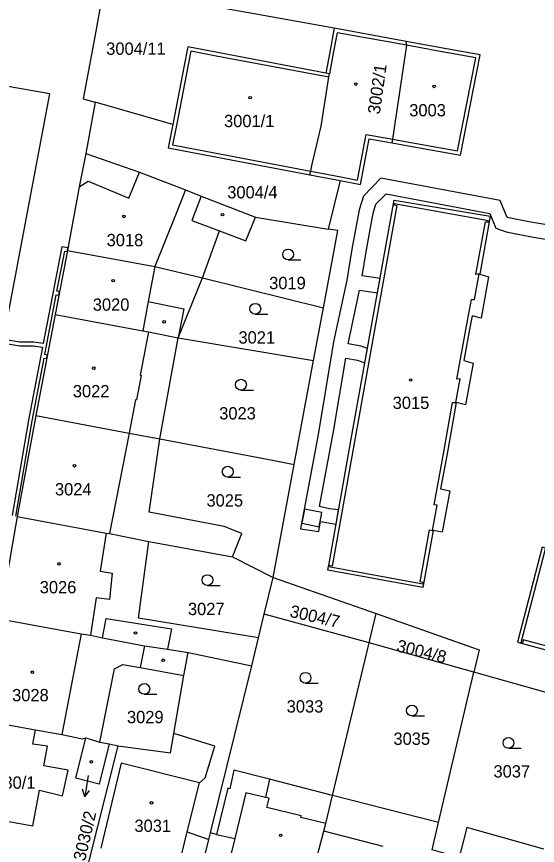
# Model space of a CAD drawing. Extents: x -756746 to -753363, y -1166406 to -1161727.
# Drawn here: x -755194.3 to -755122.4, y -1165348.4 to -1165233.9 of the extents above; entities that cross this region are included whole.
import ezdxf

# ---------------------------------------------------------------- set-up
doc = ezdxf.new("R2010")
doc.units = 0
for name, color, linetype in [('Hranice parcel', 7, 'Continuous'), ('Parcelní čísla', 7, 'Continuous'), ('Pop  PČ popisy', 7, 'Continuous'), ('Vnitřní kresba', 7, 'Continuous'), ('Věcná břemena k části', 7, 'Continuous'), ('Značky budov', 7, 'Continuous'), ('Značky kultur', 7, 'Continuous')]:
    doc.layers.add(name, color=color, linetype=linetype)

msp = doc.modelspace()

# ---------------------------------------------------------------- linework, layer by layer
at = {"layer": 'Hranice parcel'}
for p, q in [((-755150.46, -1165235.48), (-755182.25, -1165229.72)), ((-755140.49, -1165237.29), (-755150.46, -1165235.48)), ((-755183.45, -1165245.71), (-755184.74, -1165252.8)), ((-755172.74, -1165248.76), (-755183.45, -1165245.71)), ((-755153.8, -1165255.73), (-755149.64, -1165256.53)), ((-755149.64, -1165256.53), (-755151.3, -1165263.23)), ((-755161.31, -1165261.57), (-755151.3, -1165263.23)), ((-755187.31, -1165266.19), (-755189.01, -1165275.02)), ((-755171.98, -1165278.26), (-755168.65, -1165269.97)), ((-755168.65, -1165269.97), (-755151.94, -1165274.12)), ((-755153.29, -1165281.39), (-755151.94, -1165274.12)), ((-755189.01, -1165275.02), (-755191.65, -1165289.01)), ((-755174.53, -1165292.24), (-755171.98, -1165278.26)), ((-755171.98, -1165278.26), (-755153.29, -1165281.39)), ((-755155.96, -1165295.77), (-755153.29, -1165281.39)), ((-755191.65, -1165289.01), (-755194.22, -1165302.99)), ((-755158.87, -1165311.39), (-755155.96, -1165295.77)), ((-755194.22, -1165302.99), (-755196.74, -1165317.11)), ((-755176.03, -1165306.44), (-755164.51, -1165308.56)), ((-755164.51, -1165308.56), (-755158.87, -1165311.39)), ((-755160.14, -1165316.45), (-755158.87, -1165311.39)), ((-755158.87, -1165311.39), (-755144.64, -1165316.4)), ((-755160.9, -1165319.72), (-755160.14, -1165316.45)), ((-755145.6, -1165320.41), (-755160.14, -1165316.45)), ((-755145.6, -1165320.41), (-755144.64, -1165316.4)), ((-755161.81, -1165323.62), (-755160.9, -1165319.72)), ((-755150.66, -1165341.53), (-755145.6, -1165320.41)), ((-755131.14, -1165324.49), (-755145.6, -1165320.41)), ((-755171.22, -1165324.95), (-755170.61, -1165321.75)), ((-755170.61, -1165321.75), (-755161.81, -1165323.62)), ((-755167.55, -1165346.71), (-755161.81, -1165323.62)), ((-755136.02, -1165345.27), (-755131.14, -1165324.49)), ((-755116.35, -1165328.66), (-755131.14, -1165324.49)), ((-755184.75, -1165333.56), (-755182.8, -1165334.18)), ((-755184.78, -1165352.45), (-755180.27, -1165334.69)), ((-755182.8, -1165334.18), (-755181.51, -1165334.39)), ((-755181.51, -1165334.39), (-755180.27, -1165334.69)), ((-755136.02, -1165345.27), (-755150.66, -1165341.53)), ((-755136.91, -1165349.06), (-755136.02, -1165345.27))]:
    msp.add_line(p, q, dxfattribs=at)
for points in [[(-755182.25, -1165229.72), (-755183.57, -1165236.88), (-755185.11, -1165245.24), (-755183.45, -1165245.71)], [(-755150.46, -1165235.48), (-755151.06, -1165238.76), (-755151.59, -1165241.67)], [(-755142.44, -1165251.32), (-755142.36, -1165250.81), (-755140.43, -1165237.83), (-755140.49, -1165237.29)], [(-755142.44, -1165251.32), (-755140.46, -1165251.68), (-755132.98, -1165253.02), (-755130.29, -1165239.15), (-755136.23, -1165238.07), (-755140.49, -1165237.29)], [(-755151.59, -1165241.67), (-755166.57, -1165238.81), (-755170.67, -1165238.05), (-755171.16, -1165240.61), (-755172.74, -1165248.76)], [(-755153.8, -1165255.73), (-755153.69, -1165255.23), (-755153.47, -1165254.26), (-755152.26, -1165248.99), (-755151.2, -1165242.24), (-755151.11, -1165241.76), (-755151.59, -1165241.67)], [(-755172.74, -1165248.76), (-755173.37, -1165251.99), (-755153.8, -1165255.73)], [(-755149.64, -1165256.53), (-755146.83, -1165257.06), (-755145.63, -1165250.75), (-755142.44, -1165251.32)], [(-755184.74, -1165252.8), (-755185.67, -1165257.37), (-755187.31, -1165266.19)], [(-755184.74, -1165252.8), (-755177.33, -1165255.38), (-755171.01, -1165257.81), (-755168.82, -1165258.66), (-755161.31, -1165261.57)], [(-755148.04, -1165291.98), (-755145.51, -1165277.88), (-755142.16, -1165259.22), (-755128.9, -1165261.45), (-755130.35, -1165269.45)], [(-755168.65, -1165269.97), (-755166.28, -1165263.49), (-755162.64, -1165264.88), (-755161.31, -1165261.57)], [(-755151.94, -1165274.12), (-755149.96, -1165263.45), (-755151.3, -1165263.23)], [(-755187.31, -1165266.19), (-755175.24, -1165268.42), (-755168.65, -1165269.97)], [(-755130.35, -1165269.45), (-755129.11, -1165269.82), (-755130.15, -1165275.57), (-755131.4, -1165275.21)], [(-755189.01, -1165275.02), (-755176.9, -1165277.3), (-755176.08, -1165277.45), (-755171.98, -1165278.26)], [(-755131.4, -1165275.21), (-755131.65, -1165276.61), (-755132.52, -1165281.41)], [(-755132.52, -1165281.41), (-755131.27, -1165281.75), (-755132.32, -1165287.55), (-755133.58, -1165287.23)], [(-755133.58, -1165287.23), (-755134.86, -1165294.32), (-755135.74, -1165299.13)], [(-755191.65, -1165289.01), (-755178.79, -1165291.44), (-755174.53, -1165292.24)], [(-755164.51, -1165308.56), (-755163.21, -1165305.31), (-755165.66, -1165304.33), (-755176, -1165302.39), (-755174.53, -1165292.24)], [(-755174.53, -1165292.24), (-755159.2, -1165295.14), (-755155.96, -1165295.77)], [(-755151.34, -1165310.39), (-755151.22, -1165309.89), (-755151.19, -1165309.73), (-755148.04, -1165291.98)], [(-755135.74, -1165299.13), (-755134.47, -1165299.41), (-755135.51, -1165305.15), (-755136.78, -1165304.89)], [(-755194.22, -1165302.99), (-755181.95, -1165305.25), (-755181.49, -1165305.34), (-755176.03, -1165306.44)], [(-755136.78, -1165304.89), (-755138.21, -1165312.77), (-755151.34, -1165310.39)], [(-755160.9, -1165319.72), (-755177.46, -1165317), (-755176.03, -1165306.44)], [(-755103.06, -1165312.26), (-755108.29, -1165310.85), (-755107.96, -1165309.61), (-755113.69, -1165308.07), (-755114.02, -1165309.3), (-755121.74, -1165307.22), (-755125.14, -1165320.34), (-755109.96, -1165324.42)], [(-755144.64, -1165316.4), (-755130.42, -1165321.41), (-755131.14, -1165324.49)], [(-755196.74, -1165317.11), (-755185.38, -1165319.17), (-755184.13, -1165319.39), (-755182.45, -1165319.72), (-755176.65, -1165320.86), (-755173.46, -1165321.33), (-755170.61, -1165321.75)], [(-755182.8, -1165334.18), (-755180.8, -1165324.02), (-755179.65, -1165323.44), (-755177.27, -1165323.86), (-755171.22, -1165324.95)], [(-755180.27, -1165334.69), (-755173.07, -1165335.66), (-755172.61, -1165332.99), (-755171.22, -1165324.95)], [(-755199.39, -1165331.06), (-755191.7, -1165332.46), (-755188.08, -1165333.12), (-755185.23, -1165333.69), (-755184.75, -1165333.56)], [(-755181.51, -1165334.39), (-755182.9, -1165339.96), (-755186.14, -1165339.13), (-755184.75, -1165333.56)], [(-755150.66, -1165341.53), (-755159.37, -1165339.29), (-755164.31, -1165338.02), (-755164.86, -1165340.61), (-755165.15, -1165340.54), (-755166.69, -1165346.91), (-755167.55, -1165346.71)], [(-755155.26, -1165359.95), (-755154.24, -1165355.34), (-755151.87, -1165346.47), (-755151.6, -1165345.43), (-755150.66, -1165341.53)], [(-755121.51, -1165348.98), (-755132.14, -1165345.97), (-755133.02, -1165349.37), (-755133.22, -1165350.11), (-755134.01, -1165349.88), (-755136.91, -1165349.06)], [(-755169.95, -1165356.34), (-755167.78, -1165347.62), (-755167.55, -1165346.71)]]:
    msp.add_lwpolyline(points, dxfattribs=at)
at = {"layer": 'Pop  PČ popisy'}
for p, q in [((-755184.42, -1165338.78), (-755184.89, -1165341.74)), ((-755184.89, -1165341.74), (-755185.23, -1165340.68)), ((-755184.89, -1165341.74), (-755184.24, -1165340.83))]:
    msp.add_line(p, q, dxfattribs=at)
at = {"layer": 'Vnitřní kresba'}
for p, q in [((-755150.05, -1165236.08), (-755150.57, -1165238.9)), ((-755140.43, -1165237.83), (-755150.05, -1165236.08)), ((-755170.26, -1165238.65), (-755170.67, -1165240.76)), ((-755166.74, -1165239.31), (-755170.26, -1165238.65)), ((-755150.57, -1165238.9), (-755151.11, -1165241.76)), ((-755136.33, -1165238.58), (-755140.43, -1165237.83)), ((-755130.9, -1165239.57), (-755136.33, -1165238.58)), ((-755151.2, -1165242.24), (-755166.74, -1165239.31)), ((-755133.43, -1165252.42), (-755130.9, -1165239.57)), ((-755170.67, -1165240.76), (-755172.24, -1165248.91)), ((-755172.24, -1165248.91), (-755172.76, -1165251.59)), ((-755147.23, -1165256.46), (-755146.04, -1165250.15)), ((-755146.04, -1165250.15), (-755142.36, -1165250.81)), ((-755142.36, -1165250.81), (-755140.36, -1165251.17)), ((-755140.36, -1165251.17), (-755133.43, -1165252.42)), ((-755172.76, -1165251.59), (-755153.69, -1165255.23)), ((-755178.82, -1165258.95), (-755177.33, -1165255.38)), ((-755153.69, -1165255.23), (-755149.51, -1165256.03)), ((-755149.51, -1165256.03), (-755147.23, -1165256.46)), ((-755185.67, -1165257.37), (-755184.45, -1165256.59)), ((-755184.45, -1165256.59), (-755178.82, -1165258.95)), ((-755171.01, -1165257.81), (-755172.45, -1165261.54)), ((-755168.82, -1165258.66), (-755170.13, -1165262.03)), ((-755141.79, -1165259.97), (-755145.01, -1165277.96)), ((-755142.16, -1165259.72), (-755142.19, -1165259.89)), ((-755142.19, -1165259.89), (-755141.79, -1165259.97)), ((-755129.12, -1165262.1), (-755142.16, -1165259.72)), ((-755172.45, -1165261.54), (-755175.24, -1165268.42)), ((-755170.13, -1165262.03), (-755166.28, -1165263.49)), ((-755130.88, -1165269.51), (-755129.55, -1165262.21)), ((-755129.55, -1165262.21), (-755129.18, -1165262.24)), ((-755129.18, -1165262.24), (-755129.12, -1165262.1)), ((-755175.24, -1165268.42), (-755176.14, -1165273.24)), ((-755131.07, -1165272.98), (-755130.43, -1165269.43)), ((-755130.43, -1165269.43), (-755130.88, -1165269.51)), ((-755176.14, -1165273.24), (-755176.9, -1165277.3)), ((-755176.14, -1165273.24), (-755171.22, -1165274.24)), ((-755132.17, -1165276.64), (-755131.5, -1165272.97)), ((-755131.5, -1165272.97), (-755131.07, -1165272.98)), ((-755171.22, -1165274.24), (-755171.98, -1165278.26)), ((-755133.49, -1165283.96), (-755132.17, -1165276.64)), ((-755176.08, -1165277.45), (-755177.24, -1165283.43)), ((-755145.01, -1165277.96), (-755147.55, -1165292.07)), ((-755177.09, -1165283.46), (-755177.75, -1165286.86)), ((-755177.24, -1165283.43), (-755177.09, -1165283.46)), ((-755133.66, -1165287.21), (-755133.06, -1165283.94)), ((-755133.06, -1165283.94), (-755133.49, -1165283.96)), ((-755177.9, -1165286.83), (-755178.79, -1165291.44)), ((-755177.75, -1165286.86), (-755177.9, -1165286.83)), ((-755135.37, -1165294.29), (-755134.09, -1165287.23)), ((-755134.09, -1165287.23), (-755133.66, -1165287.21)), ((-755178.79, -1165291.44), (-755181.49, -1165305.34)), ((-755147.55, -1165292.07), (-755150.73, -1165309.82)), ((-755136.65, -1165301.36), (-755135.37, -1165294.29)), ((-755136.86, -1165304.88), (-755136.23, -1165301.39)), ((-755136.23, -1165301.39), (-755136.65, -1165301.36)), ((-755181.95, -1165305.25), (-755182.76, -1165310.53)), ((-755138.58, -1165312.01), (-755137.27, -1165304.83)), ((-755137.27, -1165304.83), (-755136.86, -1165304.88)), ((-755124.61, -1165320.38), (-755121.26, -1165307.46)), ((-755151.22, -1165309.89), (-755138.19, -1165312.26)), ((-755150.73, -1165309.82), (-755151.19, -1165309.73)), ((-755182.76, -1165310.53), (-755181.12, -1165310.78)), ((-755181.12, -1165310.78), (-755181.5, -1165314.46)), ((-755138.16, -1165312.08), (-755138.58, -1165312.01)), ((-755138.19, -1165312.26), (-755138.16, -1165312.08)), ((-755183.33, -1165314.21), (-755184.13, -1165319.39)), ((-755181.5, -1165314.46), (-755183.33, -1165314.21)), ((-755182.45, -1165319.72), (-755181.93, -1165317.08)), ((-755181.93, -1165317.08), (-755172.94, -1165318.48)), ((-755172.94, -1165318.48), (-755173.46, -1165321.33)), ((-755185.38, -1165319.17), (-755188.08, -1165333.12)), ((-755124.32, -1165320.03), (-755124.43, -1165320.43)), ((-755109.83, -1165323.92), (-755124.32, -1165320.03)), ((-755176.65, -1165320.86), (-755177.27, -1165323.86)), ((-755124.43, -1165320.43), (-755124.61, -1165320.38)), ((-755192.06, -1165334.43), (-755191.7, -1165332.46)), ((-755166.93, -1165334.74), (-755172.61, -1165332.99)), ((-755190.06, -1165334.74), (-755192.06, -1165334.43)), ((-755190.54, -1165337.45), (-755190.06, -1165334.74)), ((-755168.26, -1165339.11), (-755166.93, -1165334.74)), ((-755187.2, -1165338.03), (-755190.54, -1165337.45)), ((-755179.86, -1165337.08), (-755182.7, -1165348.82)), ((-755169.05, -1165339.79), (-755179.86, -1165337.08)), ((-755187.98, -1165341.59), (-755187.2, -1165338.03)), ((-755169.05, -1165339.79), (-755168.26, -1165339.11)), ((-755159.37, -1165339.29), (-755159.93, -1165341.81)), ((-755192.08, -1165345.73), (-755191.17, -1165340.82)), ((-755191.17, -1165340.82), (-755187.98, -1165341.59)), ((-755170.74, -1165346.56), (-755169.05, -1165339.79)), ((-755162.63, -1165341.15), (-755164.17, -1165347.48)), ((-755159.93, -1165341.81), (-755162.63, -1165341.15)), ((-755159.43, -1165341.93), (-755159.93, -1165341.81)), ((-755159.74, -1165343.2), (-755159.43, -1165341.93)), ((-755155.01, -1165344.35), (-755159.74, -1165343.2)), ((-755200.31, -1165344.26), (-755192.08, -1165345.73)), ((-755155.07, -1165344.59), (-755155.01, -1165344.35)), ((-755151.6, -1165345.43), (-755155.07, -1165344.59)), ((-755171.99, -1165351.57), (-755170.74, -1165346.56)), ((-755170.74, -1165346.56), (-755167.78, -1165347.62)), ((-755143.67, -1165348.57), (-755151.87, -1165346.47)), ((-755166.69, -1165346.91), (-755164.17, -1165347.48)), ((-755164.17, -1165347.48), (-755164.67, -1165349.56))]:
    msp.add_line(p, q, dxfattribs=at)
at = {"layer": 'Věcná břemena k části'}
for points in [[(-755228.32, -1165449.49), (-755213.31, -1165370.15), (-755218.48, -1165369.17), (-755217.54, -1165364.22), (-755210.64, -1165365.54), (-755209.98, -1165362.1), (-755207, -1165346.46), (-755205.03, -1165336.11), (-755203.87, -1165319.3), (-755189.72, -1165244.55), (-755197.15, -1165243.25), (-755218.65, -1165239.5), (-755234.49, -1165236.74), (-755235.64, -1165243.85)], [(-755119.96, -1165262.82), (-755123.28, -1165262.26), (-755126.55, -1165261.62), (-755127.53, -1165259.29), (-755143.99, -1165256.18), (-755146.42, -1165258.7), (-755147.02, -1165260.57), (-755148, -1165266.02), (-755148.69, -1165270.28), (-755150.52, -1165278.84), (-755152.65, -1165291.65), (-755155.08, -1165304.67), (-755152.56, -1165305.03), (-755152.36, -1165303.68), (-755150.18, -1165304.02), (-755149.83, -1165302.04), (-755151.08, -1165301.91), (-755152.47, -1165301.6), (-755150.55, -1165291.22), (-755148.86, -1165281.07), (-755147.21, -1165281.35), (-755146.2, -1165281.71), (-755145.84, -1165279.72), (-755146.74, -1165279.41), (-755148.52, -1165279.09), (-755146.93, -1165271.67), (-755144.46, -1165272.04), (-755144.11, -1165270.06), (-755146.57, -1165269.7), (-755145.9, -1165265.6), (-755145.08, -1165261.05), (-755144.68, -1165259.78), (-755143.28, -1165258.34), (-755128.96, -1165261.06), (-755128.11, -1165263.1), (-755126.68, -1165263.63), (-755123.2, -1165264.31), (-755120.22, -1165264.82)], [(-755194.44, -1165302.9), (-755192.19, -1165289.76), (-755190.53, -1165281.08), (-755190.17, -1165281.14), (-755190.07, -1165280.65), (-755190.44, -1165280.59), (-755188.84, -1165272.3), (-755188.5, -1165272.35), (-755188.4, -1165271.86), (-755188.74, -1165271.8), (-755187.67, -1165266.27), (-755187.34, -1165266.33), (-755187.31, -1165266.19), (-755187.24, -1165265.84), (-755188.07, -1165265.7), (-755190.66, -1165279.07), (-755191.96, -1165278.88), (-755193.85, -1165278.87), (-755200, -1165277.86)], [(-755200.07, -1165278.35), (-755193.89, -1165279.37), (-755191.99, -1165279.38), (-755190.75, -1165279.56), (-755192.68, -1165289.67), (-755194.93, -1165302.81)]]:
    msp.add_lwpolyline(points, dxfattribs=at)
msp.add_lwpolyline([(-755154.94, -1165303.9), (-755152.54, -1165304.39), (-755152.14, -1165302.43), (-755154.54, -1165301.94)], close=True, dxfattribs=at)
at = {"layer": 'Značky budov'}
for centre in [(-755147.47, -1165243.19), (-755136.65, -1165243.51), (-755162.06, -1165245.07), (-755179.51, -1165261.48), (-755165.87, -1165261.24), (-755180.98, -1165270.36), (-755173.94, -1165276.05), (-755183.66, -1165282.46), (-755139.88, -1165284.09), (-755186.32, -1165295.95), (-755188.47, -1165309.51), (-755177.89, -1165319.08), (-755174.08, -1165322.84), (-755192.14, -1165324.48), (-755183.99, -1165336.88), (-755175.69, -1165342.55), (-755157.84, -1165347.05)]:
    msp.add_circle(centre, 0.175, dxfattribs=at)
at = {"layer": 'Značky kultur'}
for p, q in [((-755156.81, -1165267.49), (-755155.06, -1165267.49)), ((-755161.35, -1165275), (-755159.6, -1165275)), ((-755163.33, -1165285.5), (-755161.58, -1165285.5)), ((-755165.16, -1165297.52), (-755163.41, -1165297.52)), ((-755167.95, -1165312.51), (-755166.2, -1165312.51)), ((-755154.41, -1165326.02), (-755152.66, -1165326.02)), ((-755176.68, -1165327.55), (-755174.93, -1165327.55)), ((-755139.71, -1165330.54), (-755137.96, -1165330.54)), ((-755126.37, -1165335.01), (-755124.62, -1165335.01))]:
    msp.add_line(p, q, dxfattribs=at)
for centre in [(-755156.81, -1165266.74), (-755161.35, -1165274.25), (-755163.33, -1165284.75), (-755165.16, -1165296.77), (-755167.95, -1165311.76), (-755154.41, -1165325.27), (-755176.68, -1165326.8), (-755139.71, -1165329.79), (-755126.37, -1165334.26)]:
    msp.add_circle(centre, 0.75, dxfattribs=at)

# ---------------------------------------------------------------- texts
at = {"layer": 'Parcelní čísla'}
for s, p in [('3004/11', (-755181.94, -1165239.14)), ('3003', (-755140.08, -1165247.65)), ('3001/1', (-755165.66, -1165249.14)), ('3004/4', (-755165.22, -1165258.99)), ('3018', (-755181.88, -1165265.6)), ('3019', (-755159.43, -1165271.54)), ('3020', (-755183.79, -1165274.52)), ('3021', (-755163.67, -1165279.06)), ('3022', (-755186.55, -1165286.49)), ('3015', (-755142.37, -1165288.1)), ('3023', (-755166.33, -1165289.55)), ('3024', (-755189.02, -1165300.05)), ('3025', (-755168.09, -1165301.59)), ('3026', (-755191.12, -1165313.59)), ('3027', (-755170.65, -1165316.6)), ('3028', (-755194.94, -1165328.51)), ('3033', (-755157.01, -1165330.07)), ('3029', (-755179.07, -1165331.54)), ('3035', (-755142.26, -1165334.54)), ('3037', (-755128.44, -1165339.05)), ('3030/1', (-755198.66, -1165340.6)), ('3031', (-755178.04, -1165346.57))]:
    msp.add_text(s, height=1.7, dxfattribs=at).set_placement(p)
for s, rotation, p in [('3002/1', 82, (-755144.15, -1165247.43)), ('3004/7', 347, (-755156.68, -1165316.82)), ('3004/8', 346, (-755141.94, -1165321.59)), ('3030/2', 77, (-755184.86, -1165350.69))]:
    msp.add_text(s, height=1.7, rotation=rotation, dxfattribs=at).set_placement(p)

doc.saveas('drawing.dxf')
